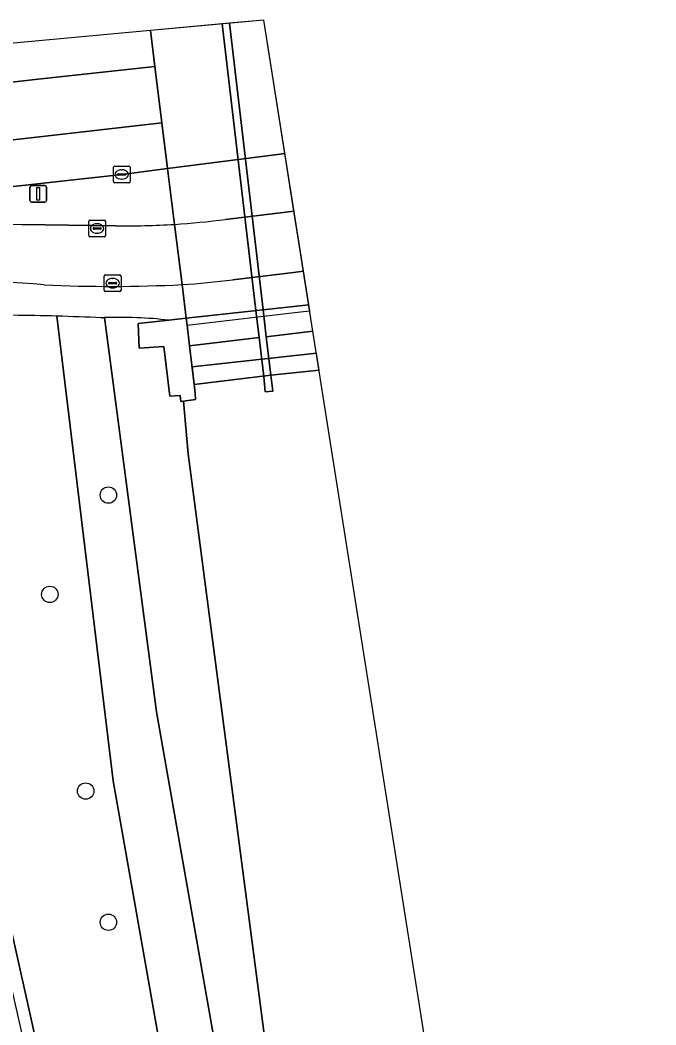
# Model space of a CAD drawing. Extents: x 160806 to 161707, y 383696 to 384148.
# Drawn here: x 161668.7 to 161706.6, y 383939.5 to 383999.4 of the extents above; entities that cross this region are included whole.
import ezdxf

# ---------------------------------------------------------------- set-up
doc = ezdxf.new("R2010")
doc.units = 0
for name, color, linetype in [('IMGEO_Berm_groen', 7, 'Continuous'), ('IMGEO_Boom', 7, 'Continuous'), ('IMGEO_Dek', 7, 'Continuous'), ('IMGEO_Fietspad_gesloten', 7, 'Continuous'), ('IMGEO_Groenvoorziening', 7, 'Continuous'), ('IMGEO_Hek', 7, 'Continuous'), ('IMGEO_Kolk', 7, 'Continuous'), ('IMGEO_Lichtmast', 7, 'Continuous'), ('IMGEO_Muur', 7, 'Continuous'), ('IMGEO_Pijler', 7, 'Continuous'), ('IMGEO_Rijbaan_lokaal_gesloten', 7, 'Continuous'), ('IMGEO_Rioolput', 7, 'Continuous'), ('IMGEO_Stuw', 7, 'Continuous'), ('IMGEO_Voetpad_gesloten', 7, 'Continuous'), ('IMGEO_Voetpad_open', 7, 'Continuous'), ('IMGEO_Waterloop', 7, 'Continuous')]:
    doc.layers.add(name, color=color, linetype=linetype)

msp = doc.modelspace()

# ---------------------------------------------------------------- linework, layer by layer
at = {"layer": 'IMGEO_Berm_groen'}
for points in [[(161685.065, 383987.969), (161684.52, 383991.412), (161684.085, 383991.356), (161677.53, 383990.518), (161677.945, 383987.193)], [(161677.945, 383987.193), (161677.53, 383990.518), (161674.805, 383990.17), (161662.914, 383988.857), (161654.688, 383988.327), (161650.451, 383988.1), (161644.412, 383988.028), (161614.008, 383987.53), (161611.005, 383987.481)], [(161680.975, 383987.486), (161684.591, 383987.913), (161685.065, 383987.969)], [(161668.833, 383987.176), (161674.417, 383987.106)]]:
    msp.add_lwpolyline(points, dxfattribs=at)
for centre, radius, start, end in [((161675.102, 384032.41), 45.306, 273.5981, 277.44852), ((161673.231, 383854.287), 132.962, 91.89559, 99.18213), ((161675.069, 384032.224), 45.123, 269.17151, 273.65373)]:
    msp.add_arc(centre, radius, start, end, dxfattribs=at)
at = {"layer": 'IMGEO_Boom'}
for centre in [(161674.002, 383971.049), (161670.512, 383965.129), (161672.647, 383953.404), (161674.004, 383945.581)]:
    msp.add_circle(centre, 0.489, dxfattribs=at)
at = {"layer": 'IMGEO_Dek'}
for points in [[(161686.003, 383982.034), (161683.262, 383999.371), (161676.504, 383998.747), (161676.792, 383996.441), (161677.53, 383990.518), (161677.945, 383987.193), (161678.394, 383983.6), (161678.644, 383981.595), (161678.695, 383981.188), (161685.464, 383981.972)], [(161686.561, 383978.501), (161686.402, 383979.509), (161678.998, 383978.701), (161679.125, 383977.653), (161683.681, 383978.206), (161685.983, 383978.442)]]:
    msp.add_lwpolyline(points, close=True, dxfattribs=at)
at = {"layer": 'IMGEO_Fietspad_gesloten'}
for points in [[(161674.417, 383987.106), (161668.833, 383987.176)], [(161678.394, 383983.6), (161677.945, 383987.193)]]:
    msp.add_lwpolyline(points, dxfattribs=at)
for centre, radius, start, end in [((161673.231, 383854.287), 132.962, 91.89559, 99.18213), ((161675.069, 384032.224), 45.123, 269.17151, 273.65373), ((161666.153, 383940.741), 43.034, 84.64049, 98.59353), ((161674.149, 384068.449), 84.955, 267.31729, 272.86391)]:
    msp.add_arc(centre, radius, start, end, dxfattribs=at)
at = {"layer": 'IMGEO_Groenvoorziening'}
for points in [[(161665.644, 383981.781), (161661.841, 383973.012), (161664.529, 383961.571), (161680.134, 383891.651), (161686.383, 383892.722), (161685.822, 383894.498), (161682.229, 383908.951), (161674.293, 383954.013)], [(161674.293, 383954.013), (161670.931, 383981.719)], [(161670.931, 383981.719), (161674.293, 383954.013), (161682.229, 383908.951), (161685.822, 383894.498), (161686.383, 383892.722), (161689.49, 383882.874), (161691.406, 383880.984), (161693.228, 383881.783), (161694.117, 383883.165), (161693.977, 383884.148), (161693.801, 383885.386), (161692.179, 383887.027), (161688.398, 383898.603), (161684.806, 383913.056), (161676.87, 383958.118)], [(161676.87, 383958.118), (161673.773, 383981.631), (161673.68, 383981.627), (161673.586, 383981.624)], [(161673.773, 383981.631), (161676.87, 383958.118), (161684.806, 383913.056), (161688.398, 383898.603), (161692.179, 383887.027), (161693.801, 383885.386), (161694.897, 383885.542), (161693.61, 383888.118), (161692.042, 383892.04), (161691.005, 383895.001), (161690.803, 383898.923), (161690.417, 383905.087), (161686.078, 383923.998), (161683.868, 383934.518), (161678.765, 383973.518), (161678.474, 383976.655), (161678.32, 383976.634), (161678.285, 383976.985), (161677.665, 383976.954), (161677.317, 383979.908), (161675.846, 383979.82), (161675.777, 383981.281), (161677.597, 383981.48)], [(161655.739, 383972.541), (161658.016, 383963.339), (161663.04, 383964.457), (161672.626, 383922.253), (161679.423, 383891.492), (161680.134, 383891.651), (161664.529, 383961.571), (161661.841, 383973.012), (161660.383, 383979.219), (161591.289, 383963.808), (161590.712, 383972.073), (161590.074, 383971.928), (161589.067, 383971.699), (161588.861, 383971.653), (161574, 383968.274), (161583.645, 383961.688), (161649.545, 383976.321)]]:
    msp.add_lwpolyline(points, dxfattribs=at)
for centre, radius, start, end in [((161666.337, 383815.401), 166.382, 88.4177, 90.23856), ((161666.537, 383821.784), 159.995, 87.47504, 88.42644), ((161674.633, 383954.91), 26.735, 83.63437, 91.84305)]:
    msp.add_arc(centre, radius, start, end, dxfattribs=at)
at = {"layer": 'IMGEO_Hek'}
for points in [[(161678.998, 383978.701), (161686.402, 383979.509)], [(161686.561, 383978.501), (161685.983, 383978.442), (161683.681, 383978.206), (161679.125, 383977.653), (161678.998, 383978.701)]]:
    msp.add_lwpolyline(points, dxfattribs=at)
at = {"layer": 'IMGEO_Kolk'}
for p, q in [((161674.3, 383989.743), (161674.3, 383990.595)), ((161674.375, 383990.669), (161675.227, 383990.669)), ((161674.788, 383990.449), (161674.813, 383990.449)), ((161675.301, 383990.595), (161675.301, 383989.743)), ((161675.227, 383989.669), (161674.375, 383989.669)), ((161674.559, 383990.163), (161674.559, 383990.175)), ((161674.997, 383990.126), (161674.599, 383990.126)), ((161674.602, 383990.212), (161675, 383990.212)), ((161674.811, 383989.889), (161674.786, 383989.889)), ((161675.043, 383990.175), (161675.043, 383990.163)), ((161673.754, 383983.26), (161673.754, 383984.112)), ((161673.829, 383984.186), (161674.681, 383984.186)), ((161674.013, 383983.68), (161674.013, 383983.692)), ((161674.056, 383983.729), (161674.454, 383983.729)), ((161674.242, 383983.966), (161674.267, 383983.966)), ((161674.497, 383983.692), (161674.497, 383983.68)), ((161674.755, 383984.112), (161674.755, 383983.26)), ((161674.681, 383983.186), (161673.829, 383983.186)), ((161674.451, 383983.643), (161674.053, 383983.643)), ((161674.265, 383983.406), (161674.24, 383983.406))]:
    msp.add_line(p, q, dxfattribs=at)
for points in [[(161674.3, 383989.743), (161674.3, 383990.595)], [(161674.375, 383990.669), (161675.227, 383990.669)], [(161675.301, 383990.595), (161675.301, 383989.743)], [(161675.227, 383989.669), (161674.375, 383989.669)], [(161673.754, 383983.26), (161673.754, 383984.112)], [(161673.829, 383984.186), (161674.681, 383984.186)], [(161674.755, 383984.112), (161674.755, 383983.26)], [(161674.681, 383983.186), (161673.829, 383983.186)]]:
    msp.add_lwpolyline(points, dxfattribs=at)
for centre, radius, start, end in [((161674.377, 383990.593), 0.0765, 91.55205, 178.44795), ((161674.377, 383990.593), 0.0765, 91.55205, 178.44795), ((161675.225, 383990.593), 0.0765, 1.55205, 88.44795), ((161675.225, 383990.593), 0.0765, 1.55205, 88.44795), ((161674.377, 383989.745), 0.0765, 181.55205, 268.44795), ((161674.377, 383989.745), 0.0765, 181.55205, 268.44795), ((161674.599, 383990.172), 0.0403, 85.87752, 175.75265), ((161674.596, 383990.162), 0.0366, 178.93798, 274.71019), ((161675, 383990.169), 0.043, 264.86636, 352.45326), ((161675.004, 383990.174), 0.0386, 1.73085, 96.63898), ((161675.225, 383989.745), 0.0765, 271.55205, 358.44795), ((161675.225, 383989.745), 0.0765, 271.55205, 358.44795), ((161673.831, 383984.11), 0.0765, 91.55205, 178.44795), ((161673.831, 383984.11), 0.0765, 91.55205, 178.44795), ((161674.053, 383983.689), 0.0403, 85.87752, 175.75265), ((161674.05, 383983.679), 0.0366, 178.93798, 274.71019), ((161674.454, 383983.686), 0.043, 264.86636, 352.45326), ((161674.458, 383983.691), 0.0386, 1.73085, 96.63898), ((161674.679, 383984.11), 0.0765, 1.55205, 88.44795), ((161674.679, 383984.11), 0.0765, 1.55205, 88.44795), ((161673.831, 383983.262), 0.0765, 181.55205, 268.44795), ((161673.831, 383983.262), 0.0765, 181.55205, 268.44795), ((161674.679, 383983.262), 0.0765, 271.55205, 358.44795), ((161674.679, 383983.262), 0.0765, 271.55205, 358.44795)]:
    msp.add_arc(centre, radius, start, end, dxfattribs=at)
for centre, major_axis, ratio, start_param, end_param in [((161674.787, 383990.169), (-0.387, 0.002), 0.722429, 4.712389, 7.853982), ((161674.812, 383990.169), (-0.39, 0.002), 0.717154, 1.570796, 4.712389), ((161674.241, 383983.686), (-0.387, 0.002), 0.722429, 4.712389, 7.853982), ((161674.266, 383983.686), (-0.39, 0.002), 0.717154, 1.570796, 4.712389)]:
    msp.add_ellipse(centre, major_axis=major_axis, ratio=ratio, start_param=start_param, end_param=end_param, dxfattribs=at)
at = {"layer": 'IMGEO_Lichtmast'}
for p, q in [((161669.323, 383988.607), (161669.323, 383989.407)), ((161669.323, 383989.407), (161669.323, 383988.607)), ((161669.423, 383989.507), (161670.213, 383989.507)), ((161670.213, 383989.507), (161669.423, 383989.507)), ((161670.313, 383989.407), (161670.313, 383988.607)), ((161670.313, 383988.607), (161670.313, 383989.407)), ((161670.213, 383988.507), (161669.423, 383988.507)), ((161669.423, 383988.507), (161670.213, 383988.507))]:
    msp.add_line(p, q, dxfattribs=at)
msp.add_lwpolyline([(161669.743, 383989.382), (161669.893, 383989.382), (161669.893, 383988.632), (161669.743, 383988.632), (161669.743, 383989.382)], dxfattribs=at)
for centre, start, end in [((161669.423, 383989.407), 90, 180), ((161669.423, 383989.407), 90, 180), ((161670.213, 383989.407), 0, 90), ((161670.213, 383989.407), 360, 90), ((161669.423, 383988.607), 180, 270), ((161669.423, 383988.607), 180, 270), ((161670.213, 383988.607), 270, 0), ((161670.213, 383988.607), 270, 0)]:
    msp.add_arc(centre, 0.1, start, end, dxfattribs=at)
at = {"layer": 'IMGEO_Muur'}
for points in [[(161686.003, 383982.034), (161685.946, 383982.394), (161685.411, 383982.335), (161678.644, 383981.595), (161678.695, 383981.188), (161685.464, 383981.972)], [(161678.845, 383979.955), (161678.695, 383981.188), (161678.644, 383981.595), (161677.597, 383981.48), (161675.777, 383981.281), (161675.846, 383979.82), (161677.317, 383979.908), (161677.665, 383976.954), (161678.285, 383976.985), (161678.32, 383976.634), (161678.474, 383976.655), (161679.202, 383976.752), (161679.171, 383977.114), (161679.139, 383977.492), (161679.125, 383977.653)]]:
    msp.add_lwpolyline(points, close=True, dxfattribs=at)
at = {"layer": 'IMGEO_Pijler'}
msp.add_lwpolyline([(161681.231, 383999.183), (161680.794, 383999.143), (161682.801, 383982.05), (161682.989, 383980.442), (161683.26, 383978.122), (161683.347, 383977.211), (161683.807, 383977.255), (161683.681, 383978.206), (161683.415, 383980.492), (161683.229, 383982.096)], close=True, dxfattribs=at)
at = {"layer": 'IMGEO_Rijbaan_lokaal_gesloten'}
for points in [[(161684.52, 383991.412), (161683.262, 383999.371), (161676.504, 383998.747), (161676.792, 383996.441), (161677.53, 383990.518), (161684.085, 383991.356)], [(161674.805, 383990.17), (161677.53, 383990.518), (161677.19, 383993.249), (161669.205, 383992.339), (161657.249, 383990.978), (161645.674, 383989.845), (161632.485, 383988.83), (161614.008, 383987.53), (161644.412, 383988.028), (161650.451, 383988.1), (161654.688, 383988.327), (161662.914, 383988.857)]]:
    msp.add_lwpolyline(points, close=True, dxfattribs=at)
for points in [[(161543.69, 383984.477), (161543.895, 383983.402), (161553.591, 383985.048), (161573.495, 383987.841), (161581.516, 383988.752), (161589.522, 383989.509), (161597.462, 383990.091), (161605.635, 383990.651), (161617.53, 383991.391), (161624.775, 383991.843), (161633.722, 383992.378), (161645.647, 383993.275), (161657.351, 383994.439), (161669.645, 383995.823), (161676.771, 383996.611), (161676.504, 383998.747), (161581.907, 383990.015), (161543.69, 383984.477)], [(161657.249, 383990.978), (161669.205, 383992.339), (161677.19, 383993.249), (161676.771, 383996.611), (161669.645, 383995.823), (161657.351, 383994.439), (161645.647, 383993.275), (161633.722, 383992.378), (161624.775, 383991.843), (161617.53, 383991.391), (161605.635, 383990.651), (161597.462, 383990.091)], [(161685.629, 383984.397), (161685.065, 383987.969), (161684.591, 383987.913), (161680.975, 383987.486)], [(161677.945, 383987.193), (161678.394, 383983.6)], [(161681.424, 383983.893), (161685.04, 383984.32), (161685.629, 383984.397)]]:
    msp.add_lwpolyline(points, dxfattribs=at)
for centre in [(161675.102, 384032.41), (161675.551, 384028.817)]:
    msp.add_arc(centre, 45.306, 273.5981, 277.44852, dxfattribs=at)
at = {"layer": 'IMGEO_Rioolput'}
for p, q in [((161672.829, 383986.519), (161672.829, 383987.371)), ((161672.904, 383987.445), (161673.756, 383987.445)), ((161673.83, 383987.371), (161673.83, 383986.519)), ((161673.088, 383986.939), (161673.088, 383986.951)), ((161673.526, 383986.902), (161673.128, 383986.902)), ((161673.131, 383986.988), (161673.529, 383986.988)), ((161673.34, 383986.665), (161673.315, 383986.665)), ((161673.317, 383987.225), (161673.342, 383987.225)), ((161673.572, 383986.951), (161673.572, 383986.939)), ((161673.756, 383986.445), (161672.904, 383986.445))]:
    msp.add_line(p, q, dxfattribs=at)
for points in [[(161672.829, 383986.519), (161672.829, 383987.371)], [(161672.904, 383987.445), (161673.756, 383987.445)], [(161673.83, 383987.371), (161673.83, 383986.519)], [(161673.756, 383986.445), (161672.904, 383986.445)]]:
    msp.add_lwpolyline(points, dxfattribs=at)
for centre, radius, start, end in [((161672.906, 383987.369), 0.0765, 91.55205, 178.44795), ((161672.906, 383987.369), 0.0765, 91.55205, 178.44795), ((161673.754, 383987.369), 0.0765, 1.55205, 88.44795), ((161673.754, 383987.369), 0.0765, 1.55205, 88.44795), ((161673.128, 383986.948), 0.0403, 85.87752, 175.75265), ((161673.125, 383986.938), 0.0366, 178.93798, 274.71019), ((161673.529, 383986.945), 0.043, 264.86636, 352.45326), ((161673.533, 383986.95), 0.0386, 1.73085, 96.63898), ((161672.906, 383986.521), 0.0765, 181.55205, 268.44795), ((161672.906, 383986.521), 0.0765, 181.55205, 268.44795), ((161673.754, 383986.521), 0.0765, 271.55205, 358.44795), ((161673.754, 383986.521), 0.0765, 271.55205, 358.44795)]:
    msp.add_arc(centre, radius, start, end, dxfattribs=at)
for centre, major_axis, ratio, start_param, end_param in [((161673.316, 383986.945), (-0.387, 0.002), 0.722429, 4.712389, 7.853982), ((161673.341, 383986.945), (-0.39, 0.002), 0.717154, 1.570796, 4.712389)]:
    msp.add_ellipse(centre, major_axis=major_axis, ratio=ratio, start_param=start_param, end_param=end_param, dxfattribs=at)
at = {"layer": 'IMGEO_Stuw'}
for points in [[(161683.415, 383980.492), (161686.195, 383980.819)], [(161678.845, 383979.955), (161682.989, 383980.442)]]:
    msp.add_lwpolyline(points, dxfattribs=at)
at = {"layer": 'IMGEO_Voetpad_gesloten'}
msp.add_lwpolyline([(161686.561, 383978.501), (161686.402, 383979.509), (161678.998, 383978.701), (161679.125, 383977.653), (161683.681, 383978.206), (161685.983, 383978.442)], close=True, dxfattribs=at)
at = {"layer": 'IMGEO_Voetpad_open'}
for points in [[(161685.946, 383982.394), (161685.629, 383984.397), (161685.04, 383984.32), (161681.424, 383983.893)], [(161677.597, 383981.48), (161678.644, 383981.595), (161678.394, 383983.6)], [(161678.394, 383983.6), (161678.644, 383981.595), (161685.411, 383982.335), (161685.946, 383982.394)], [(161673.586, 383981.624), (161673.68, 383981.627), (161673.773, 383981.631)]]:
    msp.add_lwpolyline(points, dxfattribs=at)
for centre, radius, start, end in [((161666.153, 383940.741), 43.034, 84.64049, 98.59353), ((161675.551, 384028.817), 45.306, 273.5981, 277.44852), ((161674.149, 384068.449), 84.955, 267.31729, 272.86391), ((161666.337, 383815.401), 166.382, 88.4177, 90.23856), ((161666.537, 383821.784), 159.995, 87.47504, 88.42644), ((161674.633, 383954.91), 26.735, 83.63437, 91.84305)]:
    msp.add_arc(centre, radius, start, end, dxfattribs=at)
at = {"layer": 'IMGEO_Waterloop'}
for points in [[(161681.231, 383999.183), (161683.229, 383982.096), (161683.415, 383980.492), (161686.195, 383980.819), (161683.262, 383999.371), (161681.231, 383999.183)], [(161676.504, 383998.747), (161676.771, 383996.611), (161677.19, 383993.249), (161677.53, 383990.518), (161677.945, 383987.193), (161678.394, 383983.6), (161678.644, 383981.595), (161678.695, 383981.188), (161678.845, 383979.955), (161682.989, 383980.442), (161682.801, 383982.05), (161680.794, 383999.143), (161676.504, 383998.747)], [(161706.646, 383872.625), (161693.642, 383933.716), (161686.195, 383980.819), (161683.415, 383980.492), (161683.681, 383978.206), (161683.807, 383977.255), (161683.347, 383977.211), (161683.26, 383978.122), (161682.989, 383980.442), (161678.845, 383979.955), (161679.125, 383977.653), (161679.139, 383977.492), (161679.171, 383977.114), (161679.202, 383976.752), (161678.474, 383976.655), (161678.765, 383973.518), (161683.868, 383934.518), (161686.078, 383923.998), (161690.417, 383905.087), (161690.803, 383898.923), (161691.005, 383895.001), (161692.042, 383892.04), (161693.61, 383888.118), (161694.897, 383885.542)]]:
    msp.add_lwpolyline(points, dxfattribs=at)

doc.saveas('drawing.dxf')
